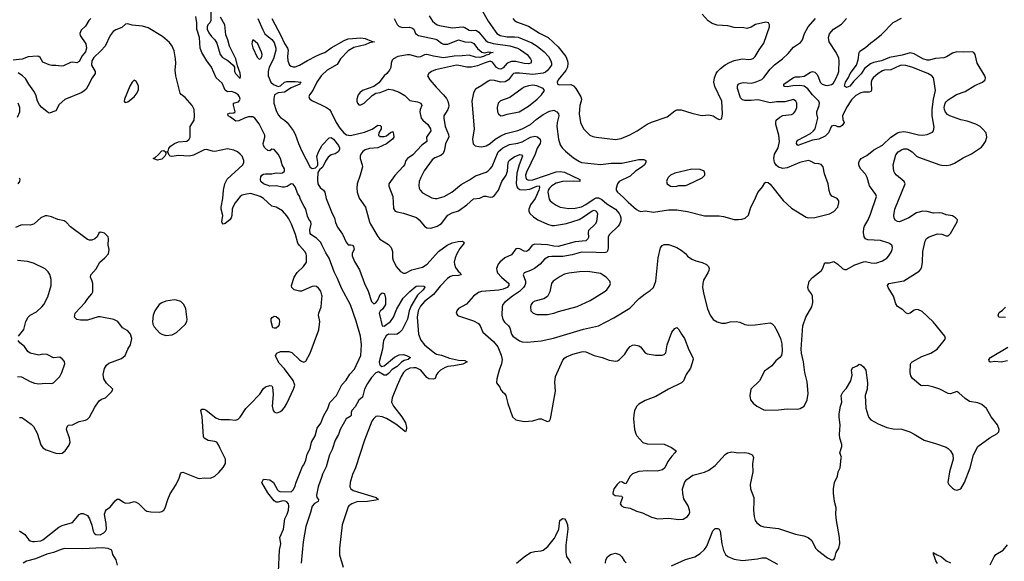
# Model space of a CAD drawing. Header units: inches. Extents: x 2001573 to 2220545, y 644482 to 846830.
# Tile 608 of 656: x 2137150 to 2146439, y 722766 to 727879. Entities that reach past the tile are written whole.
import ezdxf

# ---------------------------------------------------------------- set-up
doc = ezdxf.new("R2010")
doc.units = ezdxf.units.IN
doc.header["$MEASUREMENT"] = 0
doc.layers.add('C1732', color=7, linetype='Continuous')
doc.layers.add('C1742', color=7, linetype='Continuous')

msp = doc.modelspace()

# ---------------------------------------------------------------- linework, layer by layer
at = {"layer": 'C1732', "color": 5}
for points, elevation in [([(2138954.8, 727950), (2138953.4, 727870), (2138944, 727850), (2138926, 727830), (2138920.4, 727810), (2138920.4, 727790), (2138935.1, 727755.1), (2138959.9, 727719.9), (2138990, 727690.3), (2139010, 727657.1), (2139041.1, 727550), (2139063.2, 727523.2), (2139113.9, 727493.9), (2139163, 727450), (2139178, 727430), (2139177.1, 727390), (2139184.9, 727370), (2139230, 727324.9), (2139233.8, 727346.2), (2139230, 727373.2), (2139204.9, 727444.9), (2139190.4, 727510), (2139129.6, 727629.6), (2139115.2, 727690), (2139094.9, 727734.9), (2139084.9, 727830), (2139043.3, 727903.3)], 160), ([(2137823.1, 727890), (2137802, 727870), (2137770, 727817), (2137730, 727779.3), (2137719.3, 727750), (2137720.5, 727730), (2137773.4, 727650), (2137780.3, 727610), (2137770, 727575.1), (2137740.9, 727539.1), (2137710, 727482.7), (2137690, 727473.2), (2137650, 727478.4), (2137630, 727474), (2137564.8, 727444.8), (2137541.6, 727441.6), (2137490, 727447.6), (2137453.4, 727446.6), (2137430, 727453), (2137370, 727478), (2137343, 727523), (2137332.5, 727532.5), (2137314.7, 727534.7), (2137230.2, 727529.8), (2137172.3, 727507.7), (2137090, 727498.4)], 160), ([(2140000, 725754.5), (2139990, 725774.7), (2139950, 725818), (2139897.2, 725850), (2139890, 725862), (2139886, 725894), (2139899.3, 725950), (2139896.2, 725970), (2139877.1, 725997.1), (2139865.6, 726025.6), (2139851.2, 726090), (2139834.1, 726114.1), (2139800.4, 726180.4), (2139790, 726214), (2139775.4, 726235.4), (2139750, 726301.3), (2139730, 726327.6), (2139710, 726329.6), (2139674.2, 726305.8), (2139650, 726298), (2139630, 726296.8), (2139571.2, 726311.2), (2139510, 726307.6), (2139449.8, 726330), (2139426.6, 726350), (2139422.3, 726370), (2139425.5, 726394.5), (2139433.3, 726410), (2139450, 726419.7), (2139470, 726424.2), (2139530, 726425.3), (2139570, 726434.4), (2139610.4, 726430.4), (2139630, 726434.3), (2139649.7, 726450), (2139648.5, 726470), (2139627.3, 726507.3), (2139611.5, 726570), (2139590, 726610.7), (2139550, 726655.1), (2139530, 726658), (2139510, 726642), (2139490, 726642.9), (2139462, 726670), (2139449.8, 726690), (2139445.8, 726710), (2139462.6, 726770), (2139462.4, 726790), (2139410, 726896.2), (2139370, 726949.8), (2139350, 726962.4), (2139310, 726961.7), (2139270.4, 726950), (2139216.8, 726923.2), (2139190, 726920.7), (2139138.8, 726958.8), (2139115.6, 726970), (2139113.6, 726990), (2139130, 726997.8), (2139170, 727000.4), (2139183.7, 727010), (2139167.1, 727072.9), (2139167.5, 727092.5), (2139214.9, 727105.1), (2139225.1, 727114.9), (2139231, 727130), (2139224.2, 727150), (2139210, 727169.7), (2139182.4, 727190), (2139150, 727202), (2139110, 727198.4), (2139090, 727214), (2139060.3, 727280.3), (2139005.4, 727330), (2138960.3, 727430), (2138914.5, 727490), (2138868.3, 727568.3), (2138854.5, 727610), (2138847.3, 727710), (2138820.7, 727790), (2138822.2, 727850), (2138813.2, 727910)], 160), ([(2139397.4, 727890), (2139442.6, 727782.6), (2139464.4, 727744.4), (2139530, 727693.5), (2139550, 727662.3), (2139566, 727610), (2139566.6, 727590), (2139543.9, 727510), (2139504.4, 727430), (2139493.7, 727390), (2139493.7, 727350), (2139518.8, 727290), (2139545.6, 727265.6), (2139590, 727249.3), (2139610, 727253.2), (2139650, 727288.2), (2139670, 727296.8), (2139750, 727296.3), (2139804.7, 727290), (2139795.9, 727284.1), (2139793.7, 727270), (2139710, 727235.8), (2139650, 727194.6), (2139590, 727189.1), (2139555.2, 727170), (2139548.1, 727131.9), (2139547.3, 727090), (2139570, 727021.7), (2139590, 726980.7), (2139610, 726956.2), (2139650, 726931.3), (2139673.1, 726910), (2139731.8, 726831.8), (2139750, 726798), (2139779.7, 726710), (2139810, 726642.6), (2139890, 726487.1), (2139910, 726473.6), (2139939.7, 726480.3), (2139959.1, 726500.9), (2139963.5, 726510), (2139963.2, 726530), (2139953.7, 726586.3), (2139967.8, 726632.2), (2140000, 726688.7)], 160), ([(2139528.9, 727890), (2139615.4, 727730), (2139650, 727653.1), (2139677.8, 727610), (2139683.8, 727590), (2139677.8, 727530), (2139679.5, 727490), (2139696.5, 727450), (2139710, 727438.9), (2139730, 727432.7), (2139750, 727434.6), (2139790, 727448.8), (2139865.3, 727494.7), (2139950, 727538.7), (2140000, 727558.3)], 180), ([(2140000, 725279.5), (2139990, 725316.9), (2139970, 725345.1), (2139950, 725359.7), (2139930, 725363), (2139910, 725359.7), (2139810, 725317.6), (2139790, 725315.1), (2139741.2, 725330), (2139718, 725350), (2139714.5, 725370), (2139740.5, 725450), (2139767.8, 725492.2), (2139826.9, 725550), (2139854.7, 725590), (2139857.2, 725650), (2139852.7, 725670), (2139841.4, 725690), (2139790, 725746.4), (2139774.6, 725770), (2139753.1, 725850), (2139714, 725950), (2139690, 725997.6), (2139670, 726028.7), (2139630, 726073.6), (2139570, 726109.7), (2139530, 726119.7), (2139450, 726191), (2139419.5, 726210), (2139330, 726237.2), (2139290, 726232.7), (2139250, 726223), (2139230, 726211.4), (2139183.5, 726150), (2139162, 726110), (2139155.9, 726090), (2139152.4, 726030), (2139146.7, 726010), (2139133.4, 725990), (2139090, 725955.3), (2139070, 725948.3), (2139060.4, 725960.4), (2139056.8, 725970), (2139068.2, 726030), (2139050.9, 726090), (2139050.4, 726110), (2139067.7, 726190), (2139071.7, 726270), (2139084.2, 726330), (2139106.5, 726373.5), (2139254, 726510), (2139263.6, 726530), (2139266, 726550), (2139249.7, 726590), (2139231.3, 726610), (2139203.6, 726630), (2139170, 726646.4), (2139110, 726660.4), (2138990, 726636.2), (2138970, 726636.8), (2138912.1, 726652.1), (2138890, 726650.4), (2138790, 726601.3), (2138750, 726589.9), (2138650, 726596.4), (2138586.6, 726586.6), (2138570.6, 726590.6), (2138559.6, 726599.6), (2138550, 726622), (2138538, 726630), (2138550, 726638), (2138557, 726663), (2138574.5, 726685.5), (2138609.9, 726710.1), (2138650, 726726.4), (2138726.8, 726733.2), (2138750, 726750.5), (2138759.7, 726770), (2138759.6, 726870), (2138796, 726930), (2138799.5, 726970), (2138796.2, 727030), (2138777.6, 727070), (2138710, 727144.5), (2138672.7, 727172.7), (2138665.8, 727185.8), (2138623.2, 727350), (2138617.3, 727402.7), (2138623.9, 727470), (2138621.7, 727510), (2138606.2, 727586.2), (2138589.6, 727630), (2138564, 727664), (2138498.8, 727718.8), (2138363.3, 727803.3), (2138310, 727817.2), (2138210, 727826.2), (2138170, 727838.4), (2138150, 727836.8), (2138113.5, 727806.5), (2138057.1, 727782.9), (2138032.9, 727767.1), (2138003.2, 727730), (2137955.6, 727630), (2137916.1, 727583.9), (2137850, 727520.5), (2137830.7, 727490), (2137828.6, 727450), (2137862, 727390), (2137861.6, 727370), (2137833.4, 727330), (2137794.5, 727250), (2137776.1, 727223.9), (2137755.1, 727204.9), (2137728.8, 727190), (2137575.6, 727124.4), (2137522.3, 727077.7), (2137490, 727019.3), (2137430, 726996.2), (2137410, 727007.6), (2137359.7, 727050), (2137336.5, 727076.5), (2137318.9, 727110), (2137301.6, 727170), (2137285, 727205), (2137235.7, 727270), (2137203.7, 727323.7), (2137177, 727350), (2137137.6, 727377.6)], 180), ([(2140000, 727354.6), (2139995.1, 727350), (2139952.6, 727290), (2139915.8, 727210), (2139885, 727170), (2139878.5, 727150), (2139886.7, 727130), (2139912.4, 727112.4), (2140000, 727071.3)], 180), ([(2137130, 726958.3), (2137152.2, 727010), (2137151, 727050), (2137134.8, 727090)], 220), ([(2140000, 726479.9), (2139979, 726461), (2139962.9, 726437.1), (2139959, 726370), (2139964.2, 726330), (2139988.5, 726290), (2140000, 726281.6)], 160), ([(2137136.2, 726330), (2137151.1, 726350), (2137153.7, 726370), (2137150, 726384)], 220), ([(2137150, 724124.4), (2137170, 724122.4), (2137190, 724112.4), (2137260.2, 724060.2), (2137280, 724040), (2137315.4, 723975.4), (2137350, 723867.3), (2137370, 723838), (2137399.9, 723819.9), (2137490, 723788.4), (2137530, 723783.8), (2137550, 723788.4), (2137578, 723810), (2137616.3, 723863.7), (2137625.6, 723890), (2137619.7, 723930), (2137592.7, 724010), (2137594, 724030), (2137609, 724050), (2137650, 724054), (2137710, 724086), (2137770, 724097.8), (2137790, 724107.9), (2137810, 724128), (2137858.2, 724221.8), (2137899.8, 724280.2), (2137922.8, 724297.2), (2137958.4, 724310), (2138020.5, 724370), (2138029.4, 724390), (2137968.8, 724448.8), (2137944, 724490), (2137936.9, 724530), (2137950, 724586), (2137970, 724618), (2137990, 724635.8), (2138110, 724682), (2138145.6, 724710), (2138171.1, 724770), (2138196.8, 724810), (2138207.8, 724870), (2138195.6, 724910), (2138170, 724941.2), (2138119, 724970), (2138077.2, 725030), (2138039, 725050), (2137910, 725074.3), (2137890, 725072.6), (2137790, 725044), (2137723.7, 725043.7), (2137690, 725049), (2137669, 725070), (2137673.2, 725110), (2137769.6, 725210), (2137792.3, 725247.7), (2137829.6, 725290), (2137840.7, 725310), (2137839.6, 725390), (2137835.6, 725410), (2137817.6, 725450), (2137820.7, 725470), (2137873.4, 725526.6), (2137907, 725590), (2137954.5, 725630), (2137987, 725670), (2137994, 725710), (2137983.7, 725750), (2137989.4, 725810), (2137983.7, 725830), (2137950, 725862.9), (2137930, 725871.6), (2137910, 725873.6), (2137897.1, 725862.9), (2137880.7, 725830), (2137858.8, 725810), (2137830, 725797), (2137810, 725798.4), (2137790, 725805.6), (2137750.8, 725830.8), (2137630, 725924.5), (2137588.1, 725968.1), (2137570, 725980.7), (2137510, 725994), (2137450, 726018.4), (2137410, 726026.6), (2137390, 726026.6), (2137350.4, 726009.6), (2137286.7, 725953.3), (2137270, 725944.5), (2137250, 725940.7), (2137177.7, 725942.3), (2137160.6, 725939.4), (2137110, 725917.2)], 220), ([(2137138, 724890), (2137190, 724956), (2137206.9, 725030), (2137229.7, 725070), (2137250, 725090.3), (2137310, 725122.6), (2137360.7, 725170), (2137376.9, 725190), (2137416.8, 725263.2), (2137446.3, 725370), (2137446.5, 725426.5), (2137433.4, 725473.4), (2137417.6, 725497.6), (2137390, 725526), (2137281.7, 725581.7), (2137224.4, 725595.6), (2137130, 725604.7)], 240), ([(2137150, 723054.9), (2137199.5, 723019.5), (2137237.1, 722970), (2137250, 722961.1), (2137270, 722954), (2137290, 722953.4), (2137350, 722960.2), (2137370, 722970.2), (2137519.7, 723090), (2137550, 723103.2), (2137648.4, 723131.6), (2137710, 723207.3), (2137730, 723217.1), (2137750, 723218), (2137790, 723199.5), (2137810, 723166.5), (2137830, 723107), (2137842.9, 723050), (2137852, 723032), (2137870, 723018.4), (2137910, 723017.7), (2137945.4, 723034.6), (2137959.3, 723050), (2137967.8, 723070), (2137964.7, 723124.7), (2137952.2, 723190), (2137951.7, 723210), (2137959.7, 723240.3), (2137970, 723256.5), (2138002.6, 723277.4), (2138050, 723338), (2138070, 723352.7), (2138090, 723352.7), (2138130, 723324), (2138150, 723316.3), (2138190, 723318), (2138230, 723330.5), (2138250, 723326), (2138270, 723312.4), (2138330, 723252.7), (2138350, 723239.3), (2138387.2, 723232.8), (2138470, 723230.5), (2138490, 723236.3), (2138509.2, 723250), (2138522, 723270), (2138546.6, 723350), (2138570, 723404), (2138627, 723490), (2138654.5, 723550), (2138667.5, 723592.5), (2138676.5, 723603.5), (2138690, 723607.3), (2138830, 723550.4), (2138850, 723547.7), (2138890, 723553), (2138950, 723550.4), (2138990, 723570.4), (2139030, 723605.3), (2139070, 723650.4), (2139091.9, 723690), (2139091.6, 723730), (2139040.3, 723830), (2139026.6, 723866.6), (2139010, 723889.6), (2138990, 723897.4), (2138930, 723906.3), (2138891.8, 723930), (2138883.5, 723943.5), (2138872.7, 724132.7), (2138858.4, 724190), (2138870, 724203), (2138890, 724202.6), (2138910, 724193.8), (2139001.7, 724121.7), (2139030, 724108), (2139050, 724104.5), (2139130, 724106.2), (2139190, 724098), (2139210, 724108.5), (2139230, 724128.2), (2139282.4, 724210), (2139326, 724250), (2139414.6, 724345.4), (2139450, 724398.8), (2139470, 724414), (2139510, 724426), (2139530, 724422), (2139536, 724410), (2139542, 724342), (2139532.4, 724230), (2139540.3, 724190), (2139550, 724176.4), (2139570, 724169.1), (2139590, 724171.5), (2139610, 724180.7), (2139630, 724196.9), (2139650, 724218.5), (2139670, 724254.9), (2139734.6, 724390), (2139744.5, 724430), (2139730, 724472.9), (2139650, 724583.5), (2139597.5, 724637.5), (2139568.7, 724688.7), (2139562.7, 724710), (2139577.2, 724730), (2139610, 724746.4), (2139690, 724746), (2139717, 724737), (2139790, 724668.1), (2139810, 724655.3), (2139830, 724646.3), (2139850, 724657), (2139890, 724730.5), (2139972.9, 724950), (2139980.8, 725030), (2139970.8, 725090), (2139972.9, 725110), (2139993.3, 725170), (2140000, 725242.4)], 180), ([(2137130, 724510.4), (2137166.3, 724506.3), (2137250, 724463.8), (2137290, 724448.4), (2137330, 724441.6), (2137392.5, 724447.5), (2137450, 724445.5), (2137470, 724450.7), (2137529.2, 724510), (2137549.3, 724550), (2137575.1, 724630), (2137572, 724652), (2137550, 724679), (2137530, 724692.7), (2137470, 724686.6), (2137410, 724718.4), (2137370, 724720.5), (2137330, 724712.8), (2137250, 724729.7), (2137227.6, 724747.6), (2137195.2, 724795.2), (2137151.6, 724830), (2137135.6, 724850)], 240), ([(2139591.7, 722670), (2139600.4, 722870), (2139612.7, 722930), (2139604.8, 722990), (2139637.8, 723070), (2139653.1, 723166.9), (2139674.4, 723210), (2139686, 723250), (2139689.8, 723290), (2139685.7, 723310), (2139670, 723328.2), (2139655.2, 723335.2), (2139630, 723338.2), (2139590, 723326), (2139570, 723325.4), (2139550, 723337.6), (2139490, 723412.7), (2139434, 723510), (2139450, 723542), (2139510, 723536.3), (2139544, 723510), (2139582.3, 723442.3), (2139591.8, 723431.8), (2139605.8, 723425.8), (2139710, 723422.6), (2139730, 723442.3), (2139750, 723477.1), (2139756.4, 723503.6), (2139817.9, 723662.1), (2139830, 723676.9), (2139850, 723720.3), (2139863.6, 723776.4), (2139890, 723831.8), (2139901.7, 723890), (2139936.4, 723950), (2139957.6, 724022.4), (2139990, 724070.4), (2140000, 724095.2)], 160), ([(2140000, 723567), (2139965.5, 723470), (2139949.6, 723389.6), (2139953.8, 723370), (2139968.5, 723350), (2139965.5, 723330), (2139930, 723312.9), (2139910, 723286.6), (2139894.2, 723225.8), (2139850, 723096.2), (2139823.8, 722950), (2139804.6, 722750)], 160), ([(2138072, 722730), (2138060, 722780), (2138030.4, 722830), (2138019.4, 722870), (2137986.3, 722886.3), (2137930, 722892.7), (2137745.3, 722885.3), (2137573.1, 722886.9), (2137540.7, 722879.3), (2137470, 722849.1), (2137406.8, 722833.2), (2137299.5, 722790), (2137213.7, 722766.3), (2137183.1, 722750)], 180)]:
    msp.add_lwpolyline(points, dxfattribs=dict(at, elevation=elevation))
for points, elevation in [([(2139350, 727687.6), (2139342, 727670), (2139341.2, 727650), (2139350, 727614.4), (2139390, 727524.9), (2139410, 727507.3), (2139426.3, 727513.7), (2139435.1, 727530), (2139438, 727550), (2139432, 727572), (2139395.6, 727650), (2139373.3, 727673.3)], 160), ([(2138230, 727309.2), (2138210, 727289.3), (2138188.9, 727250), (2138140.5, 727130), (2138136, 727110), (2138141.4, 727101.4), (2138150, 727096), (2138170, 727104.4), (2138230, 727150.4), (2138257.4, 727190), (2138270, 727220.7), (2138271.7, 727250), (2138266.3, 727266.3), (2138250, 727295.1)], 220), ([(2138450, 726554.3), (2138409.2, 726570), (2138430, 726579.3), (2138457, 726603), (2138490, 726641.3), (2138510, 726643), (2138527.3, 726630), (2138528.2, 726610), (2138518.7, 726590), (2138490, 726562.4)], 180), ([(2138610, 725234.5), (2138530, 725220.8), (2138490, 725205.3), (2138466.9, 725190), (2138424.2, 725130), (2138410.3, 725090), (2138403, 725030), (2138405.2, 725005.2), (2138419.3, 724979.3), (2138470, 724924), (2138490, 724910.7), (2138530, 724899.1), (2138590, 724904.9), (2138630, 724927.7), (2138710, 725002.4), (2138726.6, 725030), (2138731, 725050), (2138716.5, 725150), (2138699.8, 725190), (2138670, 725218), (2138630, 725232.2)], 220), ([(2139550, 724965.6), (2139539, 724970), (2139522.7, 725030), (2139524.1, 725055.9), (2139532.5, 725067.5), (2139550, 725078.8), (2139570, 725077.3), (2139590, 725062.8), (2139597.1, 725050), (2139600.4, 725030), (2139593.7, 724990), (2139570, 724968.2)], 180)]:
    msp.add_lwpolyline(points, close=True, dxfattribs=dict(at, elevation=elevation))
at = {"layer": 'C1742', "color": 5}
for points, elevation in [([(2141502.6, 727982.6), (2141570, 727864.9), (2141634.7, 727770), (2141652.1, 727750), (2141682.3, 727730), (2141750, 727715.7), (2141817.7, 727717.7), (2141853.8, 727713.8), (2141981.3, 727661.3), (2142033.6, 727630), (2142096.8, 727576.8), (2142137.6, 727530), (2142162, 727490), (2142168.6, 727470), (2142167.1, 727450), (2142130, 727399.1), (2142110, 727382.1), (2142090, 727372.7), (2141990, 727362.2), (2141865.8, 727374.2), (2141825.9, 727374.1), (2141810, 727369.8), (2141799.1, 727360.9), (2141760.5, 727310), (2141730, 727291.5), (2141688.9, 727288.9), (2141630, 727304.4), (2141590, 727307.2), (2141570, 727299.7), (2141510, 727257.2), (2141450, 727223), (2141430.2, 727189.8), (2141414.4, 727110), (2141438.9, 726850), (2141422.8, 726750), (2141427.9, 726707.9), (2141448.1, 726688.1), (2141480.8, 726680.8), (2141510, 726680.3), (2141550, 726688.2), (2141590, 726710.2), (2141636.5, 726750), (2141690, 726782.5), (2141736.9, 726803.1), (2141850, 726832.3), (2141890, 726848.1), (2141970, 726889.4), (2142023.7, 726936.3), (2142090, 726984.2), (2142150, 727015.2), (2142190, 727024.2), (2142216.4, 727010), (2142232, 726990), (2142237, 726970), (2142219.7, 726910), (2142216.5, 726870), (2142232.3, 726752.3), (2142250, 726698.8), (2142268.9, 726668.9), (2142299.4, 726639.4), (2142375.6, 726575.6), (2142430, 726539.5), (2142450, 726530.4), (2142630, 726511.3), (2142730, 726523.5), (2142830, 726524.7), (2142990, 726560.3), (2143038, 726558), (2143056, 726550), (2143056.3, 726530), (2143043.8, 726510), (2143022.4, 726490), (2142959.1, 726450), (2142910, 726402.9), (2142807, 726350), (2142790, 726329.3), (2142776.4, 726290), (2142778.4, 726270), (2142788.8, 726250), (2142843.4, 726203.4), (2142890, 726155.3), (2142970, 726085.7), (2142990, 726073.4), (2143010, 726068.4), (2143050, 726073.7), (2143130, 726063.6), (2143270, 726085.4), (2143350, 726085.2), (2143450, 726067.9), (2143610, 726027), (2143750, 726028.8), (2143790, 726022), (2143890, 725993.7), (2143927.7, 725992.3), (2143962.9, 725997.1), (2143994.5, 726005.5), (2144026.6, 726033.4), (2144046.6, 726110), (2144080.7, 726170), (2144113.8, 726246.2), (2144158.3, 726301.7), (2144180.1, 726339.9), (2144190, 726346.8), (2144210, 726342), (2144230, 726324.9), (2144351.8, 726171.8), (2144430, 726099.3), (2144570, 726014.9), (2144590, 726009), (2144650, 726012.9), (2144790, 726046.7), (2144832.3, 726067.7), (2144869.3, 726110), (2144879.3, 726150), (2144877.2, 726170), (2144862, 726190), (2144813.4, 726213.4), (2144795.3, 726235.3), (2144786.3, 726266.3), (2144778, 726330), (2144743.3, 726423.3), (2144729.6, 726489.6), (2144711.3, 726511.3), (2144690, 726518.4), (2144650, 726522.4), (2144610, 726544.5), (2144590, 726549.6), (2144510, 726529.7), (2144390, 726480.3), (2144350, 726475.5), (2144307.6, 726487.6), (2144285.5, 726505.5), (2144270.9, 726530), (2144265, 726570), (2144269.8, 726610), (2144305.1, 726670), (2144318.7, 726730), (2144310.8, 726789.2), (2144283.5, 726890), (2144282.6, 726910), (2144287.8, 726930), (2144320.1, 726959.9), (2144350, 726975.3), (2144430, 726983.7), (2144450, 726992.7), (2144470, 727017.3), (2144481.3, 727050), (2144480.5, 727090), (2144471.1, 727111.1), (2144450, 727124.2), (2144370, 727102.2), (2144290, 727104.5), (2144230, 727093.7), (2144130, 727120.8), (2144110, 727122.4), (2144050, 727114.7), (2143990, 727117.2), (2143970, 727122.7), (2143950, 727141.6), (2143921.7, 727230), (2143920.5, 727250), (2143929.5, 727270), (2143950, 727280.3), (2143975.1, 727284.9), (2144050, 727279.3), (2144090, 727289.4), (2144150, 727314.4), (2144170, 727333.8), (2144230, 727411.4), (2144270, 727452.9), (2144346, 727510), (2144399.3, 727560.7), (2144450, 727618.4), (2144517.7, 727662.3), (2144535.6, 727690), (2144554.7, 727750), (2144589.7, 727810), (2144657.4, 727890)], 260), ([(2140682.7, 727890), (2140710, 727834.3), (2140730, 727815.2), (2140764.9, 727804.9), (2140828.3, 727808.3), (2140850, 727803), (2140868.9, 727788.9), (2140885.7, 727750), (2140911.1, 727731.1), (2141075.5, 727695.5), (2141090, 727689), (2141130, 727656.8), (2141150, 727647.6), (2141190, 727648.5), (2141290, 727690.1), (2141350, 727669.2), (2141410, 727667.3), (2141435, 727655), (2141470, 727607), (2141510, 727572.5), (2141533.4, 727566.6), (2141575.2, 727575.2), (2141617.3, 727570), (2141590, 727563.5), (2141575.6, 727550), (2141550, 727544.2), (2141526.3, 727530), (2141490, 727520.7), (2141450, 727524.9), (2141390, 727545), (2141323.8, 727536.2), (2141250, 727535.8), (2141150, 727520.3), (2141053.5, 727533.5), (2140990, 727548.9), (2140970, 727546.7), (2140930, 727527.8), (2140910, 727525.6), (2140830, 727547.3), (2140810, 727547.3), (2140718.4, 727530), (2140676.5, 727510), (2140664.7, 727495.3), (2140655.6, 727470), (2140651.7, 727428.3), (2140638.9, 727401.1), (2140614, 727370), (2140590, 727349.3), (2140538.4, 727281.6), (2140490.3, 727249.7), (2140385.5, 727210), (2140358.4, 727190), (2140344.4, 727170), (2140330.3, 727130), (2140330.3, 727110), (2140337.6, 727090), (2140350, 727076.4), (2140370, 727073.7), (2140398.9, 727090), (2140476.4, 727163.6), (2140510, 727184), (2140550, 727191.6), (2140630, 727221.6), (2140670, 727218.2), (2140730, 727195.6), (2140782.2, 727162.2), (2140830, 727116.1), (2140904.2, 727104.2), (2140935.6, 727090), (2140943.9, 727070), (2140928.5, 727031.5), (2140925.8, 727010), (2140939.3, 726950), (2140952.9, 726930), (2140999.4, 726890), (2141027.2, 726850), (2141028.6, 726830), (2140986.9, 726770), (2140991.8, 726728.2), (2140944.6, 726695.4), (2140858.3, 726601.7), (2140808, 726570), (2140793.4, 726550), (2140779.2, 726510), (2140768, 726492), (2140690, 726408), (2140631.8, 726330), (2140632.2, 726307.8), (2140669.3, 726210), (2140677.3, 726097.3), (2140692.4, 726072.4), (2140710, 726065), (2140770, 726053.8), (2140892.5, 726012.5), (2140920.3, 725990), (2140970, 725928.4), (2140990, 725913.7), (2141030, 725912.3), (2141090, 725929.4), (2141130, 725955.9), (2141190, 726034.7), (2141230, 726055.8), (2141290, 726074), (2141367.2, 726130), (2141430, 726188.9), (2141490, 726192.8), (2141530, 726213.2), (2141550, 726214.2), (2141590, 726204.4), (2141610, 726205.5), (2141630, 726219.1), (2141666.6, 726270), (2141697.7, 726350), (2141739.7, 726410), (2141752.2, 726450), (2141759.4, 726530), (2141768.8, 726550), (2141815.7, 726584.3), (2141870, 726605.7), (2141883.7, 726603.7), (2141892.5, 726590), (2141861.6, 726510), (2141839.6, 726430), (2141833, 726333), (2141840.7, 726300.7), (2141850, 726287.3), (2141870, 726277.2), (2141910, 726271.7), (2141961.7, 726278.3), (2142030, 726308.6), (2142050.7, 726310.7), (2142055.3, 726295.3), (2142048.8, 726270), (2142014, 726190), (2141969.5, 726130), (2141953, 726090), (2141952.6, 726070), (2141961.5, 726050), (2141996.7, 726016.7), (2142038.4, 725990), (2142130, 725948.7), (2142170, 725936.6), (2142195.8, 725935.8), (2142310, 725954.6), (2142427.1, 725992.9), (2142470, 726016.8), (2142550, 726075.4), (2142570, 726079.8), (2142590, 726070.9), (2142601.4, 726050), (2142591.6, 725970), (2142578.6, 725950), (2142517.4, 725890), (2142513.8, 725870), (2142516, 725824), (2142511, 725809), (2142490, 725792.2), (2142390, 725780.8), (2142230, 725736.9), (2142190, 725739.7), (2142130, 725755), (2142010, 725759.6), (2141985, 725750), (2141950, 725704.4), (2141930, 725691.8), (2141910, 725694.8), (2141870, 725716.5), (2141850, 725720.6), (2141830, 725714.4), (2141790, 725659.8), (2141728.3, 725631.7), (2141681.1, 725590), (2141664.9, 725570), (2141649.3, 725530.7), (2141650.2, 725510), (2141659.3, 725490), (2141696.6, 725450), (2141763.9, 725390), (2141765.4, 725370), (2141750, 725352), (2141710, 725335.7), (2141670, 725326.3), (2141507.5, 725312.5), (2141477.2, 725302.8), (2141430, 725268.4), (2141366.4, 725193.6), (2141290, 725152.8), (2141272.7, 725130), (2141268.9, 725108.9), (2141279.1, 725090), (2141290, 725083.1), (2141430, 725037.3), (2141478.4, 725010), (2141494.6, 724990), (2141519.5, 724930), (2141621.2, 724841.2), (2141660.9, 724790), (2141693.6, 724713.6), (2141700.5, 724670), (2141695.8, 724630), (2141672.2, 724570), (2141650.3, 724490), (2141648.7, 724450), (2141680.7, 724410), (2141690, 724384.7), (2141705.2, 724365.2), (2141724.7, 724350), (2141736, 724330), (2141755.3, 724255.3), (2141798, 724130), (2141830, 724101), (2141910, 724086), (2141990, 724091.3), (2142051.6, 724111.6), (2142071.6, 724111.6), (2142126.4, 724086.4), (2142150, 724092), (2142159, 724110), (2142206.6, 724373.4), (2142198.6, 724458.6), (2142204.7, 724510), (2142275.8, 724664.2), (2142293.6, 724686.4), (2142310, 724696.9), (2142370, 724722.7), (2142450, 724745), (2142470, 724746.5), (2142490, 724742.3), (2142570, 724709.3), (2142644, 724690), (2142710, 724664.9), (2142770, 724654.8), (2142790, 724658.8), (2142810, 724671), (2142857.7, 724722.3), (2142887.6, 724770), (2142910, 724794.4), (2142930, 724806), (2142950, 724808.2), (2142990, 724799.3), (2143006.8, 724790), (2143050, 724735.5), (2143070, 724723.8), (2143149.3, 724710.7), (2143210, 724711), (2143230, 724718), (2143245.6, 724734.4), (2143257.6, 724810), (2143301.6, 724930), (2143330, 724964.9), (2143350, 724974), (2143370, 724956), (2143393.4, 724910), (2143420.5, 724870), (2143464.1, 724764.1), (2143502, 724690), (2143504.7, 724670), (2143477.1, 724590), (2143436.3, 724530), (2143412.4, 724470), (2143392.7, 724450), (2143270, 724391.1), (2143150, 724323.1), (2143050, 724284), (2142990, 724249.6), (2142972.2, 724230), (2142951.8, 724190), (2142942.8, 724150), (2142940.3, 724110), (2142950, 724012), (2142962.4, 723970), (2142973, 723950), (2143030, 723887.7), (2143070, 723876.3), (2143231.1, 723871.1), (2143299.8, 723839.8), (2143342, 723810), (2143331.3, 723790), (2143301.1, 723758.9), (2143266, 723710), (2143236, 723650), (2143216, 723630), (2143163.5, 723616.5), (2143070, 723620.5), (2142990, 723614.5), (2142930, 723591.8), (2142908.8, 723571.2), (2142870, 723499), (2142850, 723504), (2142830, 723516), (2142810, 723512.3), (2142787.3, 723490), (2142754.8, 723450), (2142744.9, 723410), (2142750, 723401), (2142767.7, 723387.7), (2142830, 723381), (2142835.5, 723375.5), (2142837.3, 723370), (2142814, 723310), (2142827.7, 723290), (2142850, 723278.4), (2142910, 723267), (2142970, 723240.3), (2143025.1, 723225.1), (2143110, 723183.8), (2143170, 723168.5), (2143270, 723172.7), (2143370, 723161.6), (2143410, 723163), (2143451, 723189), (2143465.1, 723210), (2143471.3, 723230), (2143469.6, 723250), (2143455.1, 723290), (2143415.6, 723355.6), (2143405.2, 723405.2), (2143404, 723450), (2143407.9, 723470), (2143424.5, 723515.5), (2143442.6, 723537.4), (2143501, 723579), (2143610, 723608.4), (2143650, 723626.4), (2143710, 723671.1), (2143805.5, 723774.5), (2143828.9, 723791.1), (2143870, 723798.2), (2143930, 723790.8), (2143990, 723793.4), (2144026.8, 723786.8), (2144061.5, 723770), (2144072.2, 723750), (2144065, 723685), (2144067.6, 723610), (2144040.3, 723490), (2144045.7, 723450), (2144074.9, 723370), (2144077.4, 723330), (2144073.1, 723250), (2144078.3, 723190), (2144090.2, 723150.2), (2144105.7, 723130), (2144142.6, 723102.6), (2144170, 723091.3), (2144310, 723074.7), (2144470, 723022.3), (2144548.2, 723008.2), (2144590, 722990.3), (2144623.4, 722963.4), (2144659.3, 722890), (2144675.5, 722870), (2144770, 722798), (2144810, 722780.7), (2144818.6, 722781.4), (2144830, 722784.7), (2144839.5, 722800.5), (2144853.2, 722850), (2144877.2, 722890), (2144886.3, 722933.7), (2144884.5, 722990), (2144854.5, 723150), (2144849.4, 723210), (2144852.7, 723270), (2144836, 723330), (2144829, 723410), (2144829, 723450), (2144837.2, 723510), (2144866, 723570), (2144872.7, 723610), (2144889.3, 723650), (2144901.5, 723738.5), (2144902, 723750), (2144888, 723790), (2144905.4, 723850), (2144905.7, 723870), (2144887.9, 723927.9), (2144883, 723963), (2144891, 724050), (2144879.7, 724130), (2144881.1, 724158.9), (2144892.3, 724230), (2144906, 724270), (2144899, 724330), (2144916, 724364), (2144950, 724401), (2144991.6, 724470), (2145002.5, 724522.5), (2144998, 724570), (2145006.6, 724593.4), (2145049.4, 724610.6), (2145070, 724626), (2145090, 724621), (2145110, 724602.8), (2145133.4, 724570), (2145149.1, 724450), (2145146, 724390), (2145125, 724330), (2145132.8, 724212.8), (2145150.4, 724150.4), (2145162.4, 724122.4), (2145180.9, 724100.9), (2145250, 724063), (2145330, 724030.5), (2145390, 724018), (2145472.5, 724012.5), (2145548.1, 723988.1), (2145590, 723968), (2145682.8, 723910), (2145790, 723879.5), (2145890, 723842.4), (2145910.7, 723830), (2145930, 723810.7), (2145952.4, 723770), (2145956.4, 723730), (2145922.4, 723610), (2145907.7, 723510), (2145916, 723490), (2145950, 723456), (2145970, 723442.8), (2145990, 723438.8), (2146029.3, 723450.7), (2146063.7, 723510), (2146118, 723650), (2146148, 723770), (2146189.6, 723850), (2146304.9, 723935.1), (2146370, 723970.3), (2146386.4, 723990), (2146391.1, 724010), (2146374.2, 724054.2), (2146314.3, 724130), (2146270, 724207.3), (2146227.5, 724247.5), (2146190, 724263), (2146110, 724275.6), (2146070, 724302), (2146010, 724357.7), (2145990, 724368.4), (2145931.9, 724348.1), (2145910, 724349.8), (2145830, 724389.7), (2145773.2, 724410), (2145710, 724426.3), (2145670, 724423.1), (2145650, 724427.2), (2145573, 724493), (2145558.5, 724518.5), (2145549.9, 724550), (2145553.8, 724626.2), (2145559.8, 724640.2), (2145569.2, 724650.8), (2145661.6, 724698.4), (2145746.6, 724730), (2145806.6, 724770), (2145872.3, 724850), (2145882.7, 724870), (2145878, 724890), (2145768.4, 725028.4), (2145664.4, 725124.4), (2145630, 725141.3), (2145610, 725142.6), (2145590, 725136), (2145550, 725108.7), (2145530, 725102), (2145510, 725110.9), (2145480.3, 725140.3), (2145431.7, 725171.7), (2145415.8, 725195.8), (2145392.8, 725270), (2145342.8, 725350), (2145336, 725370), (2145350, 725390.2), (2145490, 725412.4), (2145635.8, 725504.2), (2145650, 725523), (2145659.8, 725550), (2145666, 725590), (2145669.8, 725689.8), (2145692.3, 725787.7), (2145706.2, 725813.8), (2145730, 725830.3), (2145810, 725858), (2145850, 725855.5), (2145890, 725838), (2145910, 725839.1), (2145930, 725861), (2145992.7, 725970), (2145997.2, 725990), (2145979, 726010), (2145950, 726027), (2145890, 726038), (2145852.7, 726052.7), (2145830, 726056.1), (2145770, 726053.5), (2145710, 726068), (2145670.6, 726070.6), (2145610, 726055.4), (2145538.9, 726010), (2145451, 725971), (2145430, 725972.7), (2145410, 725987.6), (2145399.5, 726010), (2145397.5, 726030), (2145406.3, 726090), (2145502.4, 726330), (2145494.8, 726350), (2145422.4, 726410), (2145404.7, 726430), (2145396.5, 726450), (2145389.7, 726510), (2145417.1, 726602.9), (2145437.7, 726630), (2145470, 726651.3), (2145490, 726659.2), (2145518.6, 726658.6), (2145530, 726656.1), (2145570, 726630.2), (2145610, 726591.1), (2145630, 726579.8), (2145830, 726509.2), (2145850, 726504.2), (2145896.4, 726503.6), (2145930, 726508.8), (2145970, 726525.5), (2146050, 726574.3), (2146130, 726611.8), (2146222.9, 726677.1), (2146237, 726690), (2146262, 726730), (2146275.6, 726770), (2146267.8, 726810), (2146234, 726850), (2146209.7, 726870), (2146170, 726891.6), (2146090, 726919.9), (2146030, 726933), (2145926.6, 726970), (2145904.6, 726984.6), (2145885.5, 727005.5), (2145873.8, 727030), (2145870.6, 727050), (2145881, 727090), (2145890, 727104.9), (2145910, 727122.8), (2145988.1, 727171.9), (2146070, 727202.4), (2146160.9, 727259.1), (2146232.3, 727290), (2146257.6, 727310), (2146263, 727330), (2146255.6, 727350), (2146183.2, 727470), (2146163.5, 727550), (2146150.7, 727570.7), (2146136.8, 727576.8), (2146050, 727572.4), (2145990, 727575), (2145950, 727562.2), (2145892.9, 727527.1), (2145870, 727518.1), (2145790, 727514), (2145730, 727497.2), (2145710, 727497.2), (2145670, 727508.6), (2145590, 727555.9), (2145550, 727564.6), (2145476.1, 727543.9), (2145357.1, 727522.9), (2145280.3, 727490), (2145204.8, 727475.2), (2145176.5, 727463.5), (2145121.1, 727418.9), (2145090, 727367.4), (2145021, 727299), (2144980.8, 727250), (2144950, 727238.9), (2144931.2, 727250), (2144941.7, 727290), (2144968.2, 727331.8), (2144984.3, 727370), (2145045.3, 727450), (2145060.6, 727499.4), (2145069.7, 727570), (2145077, 727583), (2145130, 727616.9), (2145178.6, 727661.4), (2145215.4, 727684.6), (2145281.9, 727738.1), (2145390, 727851.3), (2145470, 727894)], 220), ([(2141014.8, 727914.8), (2141044.2, 727864.2), (2141065.4, 727845.4), (2141090, 727831.8), (2141110, 727824.4), (2141230, 727801.3), (2141330, 727812.3), (2141350, 727805.9), (2141390, 727778.9), (2141410, 727776.6), (2141450, 727781.6), (2141458.4, 727778.4), (2141482.3, 727762.3), (2141545.2, 727685.2), (2141564.7, 727670), (2141615.6, 727655.6), (2141773.2, 727633.2), (2141847.3, 727610), (2141875.1, 727595.1), (2141936.9, 727550), (2141970.2, 727510), (2141977.8, 727490), (2141971.8, 727470), (2141950, 727461.5), (2141910, 727464.2), (2141830, 727483.4), (2141790, 727483.9), (2141750, 727467.3), (2141710, 727423.6), (2141690, 727412), (2141670, 727414.3), (2141650, 727427.7), (2141610, 727479.3), (2141590, 727486.7), (2141532.2, 727470), (2141470, 727443), (2141412.2, 727432.2), (2141370, 727431.9), (2141292.1, 727447.9), (2141270, 727448.1), (2141074.4, 727405.6), (2141034.8, 727390), (2141010.7, 727370), (2140998.8, 727350), (2141020.5, 727310), (2141080.5, 727240.5), (2141150, 727170.4), (2141176, 727136), (2141189.1, 727109.1), (2141197.8, 727070), (2141195.6, 727050), (2141188.9, 727030), (2141152, 726970), (2141150.3, 726950), (2141165.6, 726870), (2141195.9, 726795.9), (2141198.5, 726770), (2141168.4, 726710), (2141159.4, 726650), (2141145, 726615), (2141123.4, 726596.6), (2141065.8, 726574.2), (2141042.5, 726557.5), (2140966.4, 726453.6), (2140934, 726390), (2140919.6, 726350), (2140915.3, 726315.3), (2140919.3, 726290), (2140928.8, 726268.8), (2140950, 726246), (2141038.3, 726198.3), (2141070, 726190.4), (2141090, 726192), (2141154.5, 726210), (2141225.6, 726250), (2141315.4, 726324.6), (2141393.6, 726366.4), (2141450, 726404), (2141550, 726440.3), (2141570, 726452), (2141589.8, 726470.2), (2141606.3, 726493.7), (2141664.7, 726630), (2141709.2, 726670.8), (2141770, 726699.5), (2141850, 726714.8), (2141890, 726727.3), (2141970, 726770.7), (2142010, 726778.6), (2142034.7, 726774.7), (2142059.6, 726750), (2142063.2, 726730), (2142059.1, 726710), (2142033.6, 726666.4), (2142013.1, 726610), (2141930, 726440.5), (2141922.1, 726410), (2141924, 726390), (2141932.9, 726372.9), (2141950, 726363.5), (2141990, 726367.7), (2142210, 726443.6), (2142250, 726446.4), (2142290, 726439.6), (2142434.4, 726370), (2142434.8, 726350), (2142375.3, 726355.3), (2142270, 726352), (2142210, 726335.4), (2142169.5, 726310), (2142148.3, 726290), (2142137, 726270), (2142133, 726250), (2142146.3, 726186.3), (2142155.3, 726170), (2142173.4, 726153.4), (2142210, 726129.1), (2142250.2, 726110.2), (2142330, 726096.6), (2142390, 726098.3), (2142450, 726111.1), (2142490, 726133.3), (2142570, 726188.9), (2142590, 726196.6), (2142610, 726197.2), (2142642.4, 726182.4), (2142690, 726139.8), (2142771.5, 726090), (2142804.4, 726050), (2142813.8, 726030), (2142820.8, 726010), (2142820.8, 725979.2), (2142810.3, 725950), (2142796.5, 725930), (2142714.4, 725850), (2142702.3, 725830), (2142702, 725730), (2142697.7, 725702.3), (2142690, 725686), (2142663, 725677), (2142590, 725682.4), (2142450, 725683), (2142361.4, 725658.6), (2142275.7, 725644.3), (2142170, 725644.7), (2142140.1, 725639.9), (2142100.9, 725619.1), (2142060.3, 725570), (2142006.4, 725530), (2141970, 725510.9), (2141908, 725490), (2141898.7, 725470), (2141922.3, 725410), (2141922.5, 725390), (2141916.3, 725370), (2141902.7, 725350), (2141866.5, 725313.5), (2141799.2, 725270), (2141723.1, 725210), (2141707.6, 725190), (2141701.5, 725170), (2141698, 725090), (2141708.4, 725050), (2141724.6, 725024.6), (2141761.1, 724990), (2141774.9, 724970), (2141788.9, 724910), (2141802.4, 724890), (2141866, 724846), (2141890, 724839.5), (2141936.2, 724836.2), (2142070, 724847.4), (2142186.7, 724873.3), (2142470, 724958), (2142609.7, 724990.3), (2142756.3, 725063.7), (2142904.9, 725155.1), (2142993.2, 725246.8), (2143050, 725292.7), (2143097.5, 725322.5), (2143128.3, 725351.7), (2143152.4, 725410), (2143174.7, 725630), (2143194.2, 725725.8), (2143210, 725746.8), (2143230, 725755.5), (2143270, 725755.5), (2143290, 725750.5), (2143350, 725727.7), (2143390, 725704.4), (2143430, 725672.7), (2143450, 725648.2), (2143490, 725619.5), (2143530, 725602), (2143590, 725588), (2143628.5, 725568.5), (2143647.3, 725550), (2143653.4, 725530), (2143650.5, 725510), (2143643, 725490), (2143600.8, 725419.2), (2143593.4, 725390), (2143593.1, 725350), (2143603.7, 725283.7), (2143640.3, 725150), (2143663.1, 725090), (2143693, 725050), (2143730, 725025.7), (2143770, 725014), (2143810, 725015.3), (2143853.4, 725026.6), (2143910, 725030.4), (2143944.4, 725024.4), (2143990, 725002.4), (2144030, 724994), (2144090, 724997.6), (2144230, 725017.3), (2144250, 725006.8), (2144266.8, 724990), (2144297.3, 724937.3), (2144328, 724870), (2144339, 724819), (2144342.4, 724750), (2144335.5, 724710), (2144320.7, 724690), (2144282.3, 724657.7), (2144247.1, 724612.9), (2144177.5, 724562.5), (2144130.3, 724469.7), (2144047.3, 724390), (2144038, 724330), (2144041, 724310), (2144046, 724290), (2144070, 724258), (2144104.7, 724230), (2144170, 724197.3), (2144190, 724194), (2144310, 724196), (2144390, 724206), (2144490, 724202.8), (2144512.5, 724207.5), (2144550, 724232), (2144578, 724290), (2144587.6, 724350), (2144580.1, 724460.1), (2144558.7, 724550), (2144544.8, 724650), (2144526.4, 724730), (2144523.9, 724770), (2144539.7, 724990), (2144567.6, 725070), (2144623.7, 725170), (2144632.7, 725210), (2144629.3, 725270), (2144621.2, 725290), (2144593.2, 725330), (2144586, 725350), (2144599.3, 725410), (2144630, 725446.8), (2144714, 725510), (2144727.2, 725532.8), (2144739, 725570), (2144750, 725584.7), (2144790, 725584.7), (2144830, 725594.8), (2144870, 725571), (2144911.3, 725530), (2144930, 725520.7), (2144950, 725520.7), (2145030, 725566), (2145110, 725594), (2145130, 725596.4), (2145183.6, 725583.6), (2145210, 725582), (2145235.2, 725584.8), (2145290, 725602), (2145330, 725628.4), (2145349.5, 725650), (2145376, 725690), (2145381.2, 725710), (2145385.2, 725730), (2145377.2, 725750), (2145349, 725770), (2145270, 725795), (2145150, 725799.7), (2145130.9, 725810.9), (2145118.3, 725830), (2145109.8, 725870), (2145112.2, 725910), (2145118.5, 725930), (2145153.3, 725990), (2145176.6, 726043.4), (2145234.3, 726210), (2145227.8, 726230), (2145166.6, 726310), (2145144.5, 726390), (2145130, 726419.7), (2145086.9, 726466.9), (2145072.8, 726490), (2145066, 726510), (2145066.2, 726530), (2145072.2, 726547.8), (2145090, 726567.8), (2145142.2, 726597.8), (2145209.6, 726650), (2145290, 726694.7), (2145370, 726769.2), (2145430, 726810.2), (2145450, 726817.5), (2145490, 726822.3), (2145530, 726817.1), (2145630, 726792.8), (2145669.7, 726790.3), (2145710, 726795.8), (2145761.3, 726818.7), (2145771.6, 726830), (2145776.2, 726863.8), (2145759.4, 726970), (2145758.1, 727030), (2145771.8, 727128.2), (2145790.6, 727210), (2145774.4, 727314.4), (2145769.8, 727330), (2145755.4, 727350), (2145718.4, 727370), (2145565.1, 727430), (2145510, 727447.3), (2145470, 727449), (2145450, 727443.7), (2145370, 727404.9), (2145310, 727402), (2145290, 727396.8), (2145248.8, 727370), (2145201.7, 727330), (2145188.1, 727311.9), (2145182.9, 727290), (2145186.6, 727213.4), (2145178.3, 727201.7), (2145164.1, 727195.9), (2145110, 727195.2), (2145086.4, 727190), (2145038, 727162), (2144998.4, 727121.6), (2144950.1, 727049.9), (2144913.1, 726970), (2144916.7, 726936.7), (2144927.7, 726910), (2144910, 726879.3), (2144890, 726867.3), (2144870, 726867.8), (2144850, 726878), (2144830, 726881.3), (2144810, 726873.3), (2144781.5, 726810), (2144750, 726780.3), (2144690, 726752.5), (2144630, 726741.9), (2144490, 726692.2), (2144477.1, 726710), (2144481, 726730), (2144490, 726743.2), (2144610, 726805.9), (2144639.8, 726830), (2144653.6, 726850), (2144679.7, 726950), (2144669.1, 726989.1), (2144669.9, 727010), (2144693.7, 727070), (2144696.1, 727090), (2144689.2, 727110), (2144629.2, 727170), (2144585.7, 727225.7), (2144550.3, 727250.3), (2144510, 727259), (2144444.8, 727255.2), (2144390, 727245.7), (2144370, 727247.5), (2144358, 727250), (2144359.7, 727270), (2144450, 727333.4), (2144470, 727340.2), (2144510, 727339.8), (2144550, 727347.2), (2144610, 727384.6), (2144630, 727390.3), (2144650, 727384.2), (2144670, 727365.3), (2144683.5, 727343.5), (2144701.4, 727290), (2144720.2, 727270), (2144750, 727259.3), (2144770, 727258.3), (2144810, 727265.7), (2144823.8, 727276.2), (2144850, 727319.6), (2144871.5, 727371.5), (2144876.5, 727390), (2144881.8, 727490), (2144877.1, 727517.1), (2144854, 727570), (2144785.3, 727670), (2144780.4, 727710), (2144790, 727744.9), (2144828.3, 727790), (2144902.7, 727837.3), (2144951.5, 727890)], 240), ([(2141802.6, 727890), (2141817.1, 727870), (2141837.4, 727857.4), (2141950, 727818), (2142053.2, 727753.2), (2142135.5, 727710), (2142230, 727621.8), (2142303.5, 727530), (2142319.3, 727490), (2142322.3, 727470), (2142317.1, 727430), (2142301.5, 727398.5), (2142228.8, 727310), (2142221.3, 727290), (2142224, 727270), (2142244.2, 727264.2), (2142350, 727267.6), (2142375, 727255), (2142397.4, 727230), (2142443.6, 727150), (2142450.2, 727130), (2142448, 727110), (2142433.6, 727070), (2142426.9, 726990), (2142441.7, 726910), (2142470.2, 726850.2), (2142530, 726790.4), (2142557.5, 726777.5), (2142590, 726768.9), (2142770, 726748.9), (2142823.3, 726756.7), (2142907.7, 726792.3), (2142977, 726830), (2143070, 726891.6), (2143110, 726910.2), (2143258, 726962), (2143330, 727018), (2143350, 727028.7), (2143390, 727026.7), (2143490, 726995.5), (2143570, 726977.3), (2143590, 726974.8), (2143650, 726981), (2143694, 726970), (2143730, 726944.7), (2143750, 726938), (2143770, 726942), (2143775.3, 726950), (2143781.2, 726990), (2143773.3, 727110), (2143709.3, 727249.3), (2143699.9, 727290), (2143705, 727330), (2143719.4, 727370), (2143731.9, 727390), (2143760.7, 727419.3), (2143806.8, 727453.2), (2143845.4, 727474.6), (2143890, 727493.2), (2143970, 727508.9), (2144030, 727502.6), (2144050, 727505.3), (2144070, 727514), (2144089.6, 727530), (2144125.1, 727594.9), (2144170, 727658.8), (2144224.5, 727810), (2144223.7, 727830), (2144213.2, 727850), (2144190, 727854), (2144092.7, 727832.7), (2144050, 727807), (2144010, 727797), (2143982.9, 727802.9), (2143890, 727804), (2143830, 727821.4), (2143728.6, 727828.6), (2143684.4, 727844.4), (2143646.8, 727866.8), (2143587.1, 727930)], 280), ([(2140000, 727558.3), (2140029.9, 727570.1), (2140090, 727613.3), (2140210, 727682), (2140250, 727698.8), (2140370, 727708.4), (2140410, 727700.2), (2140470, 727676), (2140498, 727670), (2140450, 727660.9), (2140410, 727642.4), (2140303.3, 727616.7), (2140250, 727585.7), (2140175.9, 727510), (2140144.7, 727455.3), (2140050, 727401.3), (2140000, 727354.6)], 180), ([(2140000, 727071.3), (2140045.4, 727050), (2140072.1, 727032.1), (2140090, 727006.8), (2140137.4, 726910), (2140170, 726855.9), (2140209.8, 726809.8), (2140233.1, 726793.1), (2140270, 726785.6), (2140403.3, 726816.7), (2140474.2, 726845.8), (2140530, 726883.5), (2140550, 726881.2), (2140560.2, 726870), (2140560.2, 726850), (2140537.7, 726810), (2140533.8, 726790), (2140550, 726776.9), (2140590, 726776.6), (2140610, 726783.7), (2140650, 726812.9), (2140670, 726822), (2140678.1, 726798.1), (2140680.2, 726770), (2140667.1, 726750), (2140610, 726707.8), (2140530, 726669), (2140450, 726663.5), (2140410, 726651.8), (2140386.3, 726633.7), (2140370, 726610.8), (2140362.1, 726590), (2140361.5, 726570), (2140381.9, 726510), (2140382.9, 726490), (2140362.4, 726410), (2140333.6, 726330), (2140329.8, 726289.8), (2140334.7, 726250), (2140353.9, 726193.9), (2140411.1, 726110), (2140448.9, 725970), (2140458.3, 725950), (2140530, 725830.9), (2140548.6, 725808.6), (2140630, 725757.6), (2140654.7, 725730), (2140667.7, 725690), (2140667.5, 725632.5), (2140672.4, 725610), (2140702.9, 725550), (2140742, 725502), (2140770, 725486), (2140790, 725487.8), (2140850, 725518.5), (2140950, 725541.7), (2140995.4, 725570), (2141102.1, 725690), (2141181.6, 725750), (2141230, 725771.2), (2141286.3, 725786.3), (2141328.1, 725788.1), (2141338.7, 725778.7), (2141343.6, 725770), (2141302.3, 725717.7), (2141274.9, 725670), (2141259.2, 725630), (2141250.6, 725590), (2141251.5, 725570), (2141261, 725541), (2141286, 725506), (2141304.5, 725490), (2141315.3, 725470), (2141290, 725462.8), (2141230, 725462.5), (2141207.3, 725452.7), (2141185.2, 725434.8), (2141115.5, 725364.5), (2141053.7, 725286.3), (2140970, 725217.3), (2140930, 725174.2), (2140909.7, 725130), (2140900.5, 725070), (2140912.6, 724910), (2140935, 724855), (2140968.4, 724808.4), (2141066.7, 724730), (2141082.7, 724722.7), (2141130, 724711.6), (2141205, 724685), (2141290, 724663.8), (2141350, 724662.6), (2141370.7, 724650.7), (2141330, 724627.9), (2141244.9, 724610), (2141190, 724606.4), (2141162.8, 724597.2), (2141120.6, 724570), (2141098.4, 724550), (2141082, 724530), (2141069.2, 724490.8), (2141054.7, 724485.3), (2141010, 724489.8), (2140990, 724500.2), (2140934, 724570), (2140890, 724591.1), (2140870, 724593.7), (2140830, 724589.1), (2140792.9, 724570), (2140772.7, 724550), (2140749.1, 724510), (2140710, 724425.1), (2140663.2, 724310), (2140658.2, 724270), (2140676.6, 724230), (2140755.2, 724130), (2140790, 724074.6), (2140799.7, 724030), (2140797.5, 724002.5), (2140790.3, 723989.7), (2140700.3, 724060.3), (2140610, 724113.8), (2140570, 724131), (2140530, 724136.5), (2140510, 724132.2), (2140490, 724114.6), (2140472.4, 724090), (2140402.7, 723910), (2140317.1, 723650), (2140290, 723587.3), (2140266.9, 723510), (2140264.6, 723470), (2140273.8, 723450), (2140295.7, 723435.7), (2140513.4, 723370), (2140536.3, 723350), (2140510, 723342.4), (2140430, 723331.9), (2140330, 723326.7), (2140283.6, 723310), (2140255.9, 723290), (2140250, 723279.7), (2140191, 723110), (2140167.4, 722890), (2140168.9, 722828.9), (2140203.5, 722710)], 180), ([(2140000, 726688.7), (2140004.1, 726695.9), (2140070, 726764), (2140090, 726767.7), (2140110, 726752.4), (2140158, 726690), (2140167.3, 726670), (2140167.1, 726652.9), (2140156, 726630), (2140128, 726612), (2140090, 726602.9), (2140060.2, 726579.8), (2140035.3, 726544.7), (2140011.3, 726490), (2140000, 726479.9)], 160), ([(2140000, 726281.6), (2140015.9, 726270), (2140029.5, 726250), (2140040.7, 726190), (2140098.1, 726050), (2140121.1, 726010), (2140130, 725963.1), (2140150, 725921.8), (2140194.6, 725854.6), (2140230, 725779.5), (2140250, 725752.7), (2140274.9, 725754.9), (2140290, 725750.7), (2140299, 725739), (2140304.2, 725710), (2140286.5, 725673.5), (2140287.1, 725650), (2140310, 725596.9), (2140357.5, 725517.5), (2140402.5, 725390), (2140437.7, 725317.7), (2140470, 725218.3), (2140490, 725197.3), (2140510, 725205.7), (2140529.6, 725230), (2140550, 725284), (2140570, 725300.7), (2140590, 725294.8), (2140593, 725290), (2140602.4, 725250), (2140601.3, 725190), (2140576.5, 725150), (2140550, 725127.6), (2140540.2, 725110), (2140570, 724987.6), (2140590, 724987.2), (2140650, 725030.3), (2140676.5, 725070), (2140708.6, 725150), (2140768.8, 725250), (2140830, 725313.4), (2140890, 725364.4), (2140910, 725368), (2140962.8, 725362.8), (2140970, 725361), (2140973.4, 725353.4), (2140958, 725330), (2140902.3, 725277.7), (2140843.6, 725176.4), (2140823.9, 725130), (2140810, 725051.3), (2140757.4, 724950), (2140734.3, 724925.7), (2140710, 724911.7), (2140690, 724907.4), (2140630, 724911.3), (2140606.2, 724893.8), (2140584, 724850), (2140579.2, 724830), (2140571.8, 724768.2), (2140542.7, 724650), (2140546, 724630), (2140550, 724619.1), (2140566.2, 724606.2), (2140590, 724610.9), (2140686.5, 724693.5), (2140730, 724716.1), (2140770, 724718.3), (2140801, 724710), (2140836.3, 724690), (2140814.8, 724670), (2140778.2, 724661.8), (2140753.5, 724646.5), (2140710, 724606.3), (2140664.6, 724575.4), (2140630, 724537.6), (2140610, 724524.5), (2140590, 724522.4), (2140533.8, 724553.8), (2140510, 724544.9), (2140470, 724500.9), (2140430, 724444.2), (2140402.4, 724390), (2140385.3, 724314.7), (2140350, 724288.7), (2140314.6, 724225.4), (2140285.1, 724190), (2140277.8, 724170), (2140276.7, 724143.3), (2140267.7, 724132.3), (2140230, 724109.8), (2140173, 724010), (2140157.7, 723962.3), (2140126.8, 723910), (2140097.7, 723822.3), (2140074.3, 723770), (2140040.5, 723659.5), (2140008.2, 723590), (2140000, 723567)], 160), ([(2140000, 724095.2), (2140018.6, 724141.4), (2140056.1, 724210), (2140074.9, 724265.1), (2140137.7, 724330), (2140190, 724430.7), (2140230, 724474.9), (2140266.3, 724533.7), (2140310, 724581.6), (2140368.7, 724710), (2140374.5, 724810), (2140364.9, 724890), (2140325.3, 725034.7), (2140270, 725187.7), (2140185.5, 725345.5), (2140150, 725436.8), (2140117.4, 725497.4), (2140070, 725628), (2140037.9, 725677.9), (2140000, 725754.5)], 160), ([(2140000, 725242.4), (2140002.5, 725270), (2140000, 725279.5)], 180), ([(2146450, 725067.2), (2146388.6, 725070), (2146381.3, 725090), (2146390, 725114.4), (2146423.2, 725136.8), (2146450, 725166.3)], 180), ([(2146470, 724657.7), (2146410, 724645.7), (2146350, 724651.8), (2146310, 724645.6), (2146299, 724650), (2146294.5, 724670), (2146310, 724691.6), (2146473.2, 724786.8)], 180), ([(2141838, 722750), (2141910, 722808.4), (2141970, 722848.4), (2142010, 722859.6), (2142070, 722865.2), (2142090, 722872.1), (2142133.9, 722906.1), (2142194.7, 722985.3), (2142208.7, 723010), (2142235, 723070), (2142246.6, 723150), (2142270, 723169.2), (2142290, 723166.5), (2142302.6, 723150), (2142318.9, 723110), (2142321.2, 723070), (2142301.9, 722918.1), (2142302.2, 722850), (2142310.2, 722810.2), (2142338.7, 722770), (2142346.7, 722750)], 180), ([(2143297.8, 722722.2), (2143430, 722782), (2143519.6, 722810), (2143570, 722839.8), (2143610, 722878.4), (2143632.3, 722907.7), (2143690, 723053.4), (2143710, 723074.8), (2143735.6, 723075.6), (2143750.2, 723070), (2143758.4, 723050), (2143774.8, 722930), (2143789.5, 722869.5), (2143810, 722831.6), (2143831.4, 722811.4), (2143890, 722786.2), (2143970, 722775.4), (2144110, 722790.7), (2144150, 722799.5), (2144190, 722797.7), (2144297.9, 722737.9)], 180), ([(2142675.6, 722750), (2142679.6, 722780.4), (2142695.1, 722810), (2142722.7, 722830), (2142770, 722841.7), (2142810, 722832), (2142830.3, 722810), (2142851.5, 722771.5), (2142872.4, 722752.4)], 180), ([(2145810, 722745.1), (2145794.2, 722770), (2145778.8, 722818.8), (2145769.7, 722830), (2145769.6, 722850.4), (2145774, 722846), (2145774, 722834), (2145780.7, 722839.3), (2145790, 722838.4), (2145806.4, 722826.4), (2145845.7, 722810), (2145889.5, 722769.5), (2145930, 722751)], 180), ([(2146305.4, 722734.6), (2146342.6, 722810), (2146359.6, 722830), (2146427.8, 722872.2), (2146470, 722921.6)], 180)]:
    msp.add_lwpolyline(points, dxfattribs=dict(at, elevation=elevation))
for points, elevation in [([(2141990, 727260.3), (2141950, 727255.5), (2141910, 727242.4), (2141890, 727230.9), (2141774.2, 727145.8), (2141687.5, 727112.5), (2141665.3, 727090), (2141653.7, 727050), (2141657.6, 727010), (2141666, 726990), (2141690, 726972.7), (2141710, 726974), (2141750, 726986), (2141860.9, 727010), (2141950, 727062.4), (2142033, 727130), (2142073.3, 727170), (2142100.9, 727210), (2142098, 727218), (2142089.3, 727230), (2142030, 727255.6)], 280), ([(2143490, 726467), (2143331.3, 726430), (2143290.7, 726410), (2143268.5, 726390), (2143259.3, 726370), (2143253.4, 726350), (2143258.8, 726330), (2143288.7, 726308.7), (2143310, 726304.4), (2143350, 726306.4), (2143370, 726313), (2143430, 726314.9), (2143450, 726320.5), (2143590, 726386), (2143613.2, 726410), (2143614, 726430), (2143608.9, 726448.9), (2143570, 726465.2)], 280), ([(2142510, 725500.7), (2142430, 725498.9), (2142330, 725486.8), (2142290, 725475.3), (2142250, 725453.5), (2142184.4, 725410), (2142167.2, 725390), (2142151.8, 725310), (2142130, 725265.6), (2142095, 725245), (2142010, 725223.5), (2141988.7, 725210), (2141974.9, 725190), (2141968.7, 725170), (2141973.4, 725130), (2141994.8, 725110), (2142030, 725097), (2142130, 725096), (2142190, 725109), (2142234.1, 725125.9), (2142410, 725172.8), (2142532.4, 725227.6), (2142665.6, 725310), (2142689.7, 725330), (2142717.6, 725370), (2142722.9, 725390), (2142717, 725410), (2142682.9, 725450), (2142630, 725483.1)], 260)]:
    msp.add_lwpolyline(points, close=True, dxfattribs=dict(at, elevation=elevation))

doc.saveas('drawing.dxf')
